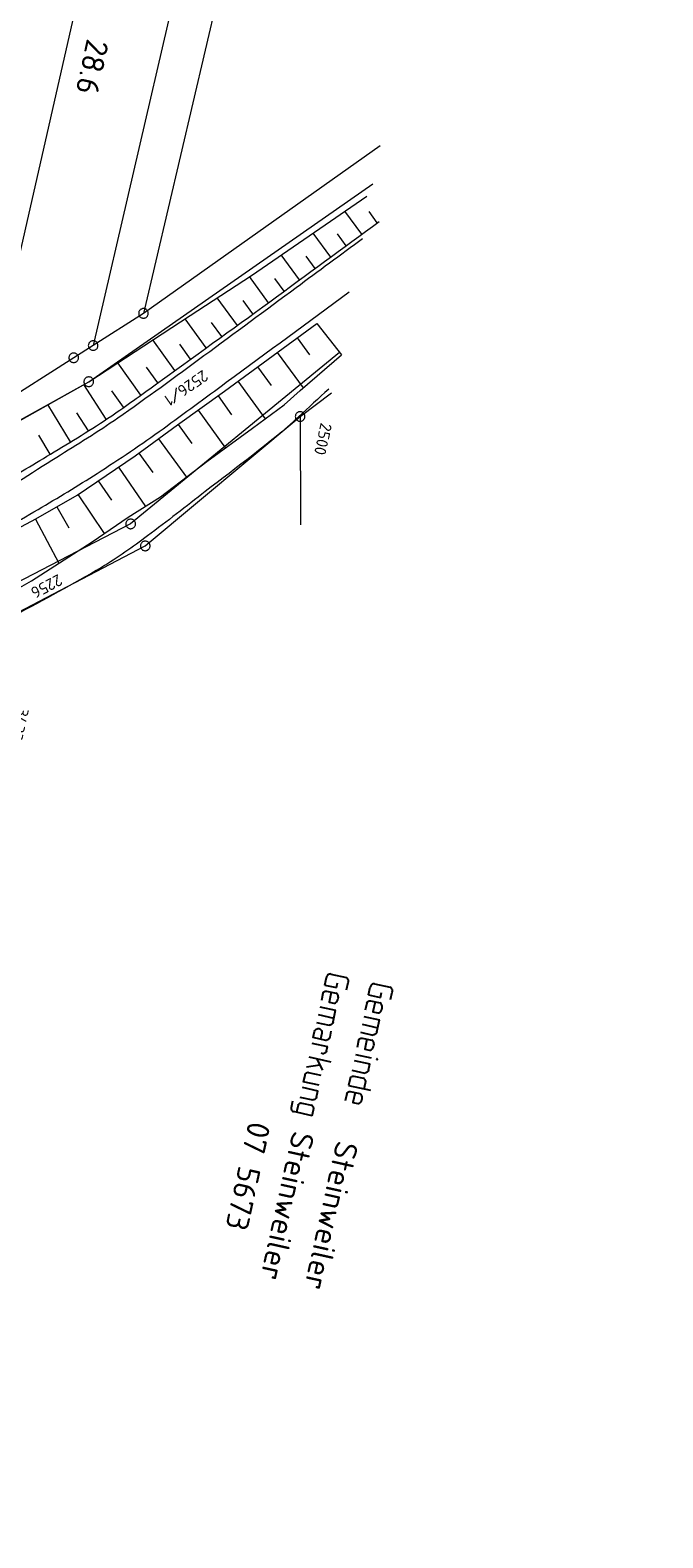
# Model space of a CAD drawing. Header units: metres. Extents: x 3425540 to 3446143, y 5432760 to 5444637.
# Tile 398 of 656: x 3436528 to 3436626, y 5442349 to 5442583. Entities that reach past the tile are written whole.
import ezdxf
from ezdxf.enums import TextEntityAlignment as Align

# ---------------------------------------------------------------- set-up
doc = ezdxf.new("R2010")
doc.units = ezdxf.units.M
doc.linetypes.add('DOT', pattern=[0.25, 0, -0.25])
for name, color, linetype, lineweight in [('B_Bestand', 9, 'Continuous', 18), ('B_Böschung', 9, 'Continuous', 18), ('B_Flurgrenzen', 9, 'Continuous', 18), ('B_Kilometrierung', 9, 'Continuous', 25)]:
    doc.layers.add(name, color=color, linetype=linetype, lineweight=lineweight)
doc.styles.get("Standard").update_dxf_attribs({"font": 'isocpeur.ttf'})

msp = doc.modelspace()

# ---------------------------------------------------------------- linework, layer by layer
at = {"layer": 'B_Bestand'}
for points, knots in [([(3436561.7, 5442898.68), (3436561.23, 5442896.28), (3436560.76, 5442893.87), (3436560.28, 5442891.47), (3436559.87, 5442889.35), (3436559.63, 5442887.2), (3436559.39, 5442885.05), (3436559.13, 5442882.73), (3436558.92, 5442880.41), (3436558.84, 5442878.08), (3436558.76, 5442875.72), (3436558.8, 5442873.36), (3436558.72, 5442871), (3436558.59, 5442866.7), (3436558.41, 5442862.4), (3436558.22, 5442858.1), (3436558.11, 5442855.6), (3436557.95, 5442853.11), (3436557.72, 5442850.62), (3436557.4, 5442847.15), (3436556.87, 5442843.7), (3436556.1, 5442840.3), (3436555.64, 5442838.28), (3436555.17, 5442836.26), (3436554.71, 5442834.24), (3436553.81, 5442830.3), (3436552.93, 5442826.36), (3436552.03, 5442822.42), (3436550.15, 5442814.15), (3436547.74, 5442806.01), (3436545.85, 5442797.75), (3436545.23, 5442795.06), (3436544.9, 5442792.32), (3436544.3, 5442789.64), (3436541.06, 5442775.3), (3436537.44, 5442761.04), (3436534.25, 5442746.68), (3436531.08, 5442732.37), (3436528.09, 5442718.01), (3436524.84, 5442703.72), (3436521.3, 5442688.18), (3436517.75, 5442672.66), (3436514.19, 5442657.13), (3436513.38, 5442653.59), (3436512.54, 5442650.06), (3436511.75, 5442646.52), (3436509.59, 5442636.85), (3436507.92, 5442627.08), (3436506.06, 5442617.34), (3436503.55, 5442604.18), (3436501.47, 5442590.93), (3436498.65, 5442577.83), (3436494.86, 5442560.25), (3436490.92, 5442542.69), (3436487.05, 5442525.12), (3436485.46, 5442517.9), (3436483.86, 5442510.67), (3436482.26, 5442503.45), (3436482.02, 5442502.39), (3436481.7, 5442501.36), (3436481.37, 5442500.33), (3436481.13, 5442499.6), (3436480.76, 5442498.95), (3436480.31, 5442498.32), (3436479.96, 5442497.84), (3436479.56, 5442497.42), (3436479.08, 5442497.09), (3436478.33, 5442496.59), (3436477.58, 5442496.11), (3436476.79, 5442495.7), (3436475.63, 5442495.09), (3436474.47, 5442494.48), (3436473.31, 5442493.87)], [0, 0, 0, 0, 0.017605, 0.017605, 0.017605, 0.033115, 0.033115, 0.033115, 0.049864, 0.049864, 0.049864, 0.066833, 0.066833, 0.066833, 0.097753, 0.097753, 0.097753, 0.115699, 0.115699, 0.115699, 0.140723, 0.140723, 0.140723, 0.155609, 0.155609, 0.155609, 0.184655, 0.184655, 0.184655, 0.24557, 0.24557, 0.24557, 0.26533, 0.26533, 0.26533, 0.370999, 0.370999, 0.370999, 0.476345, 0.476345, 0.476345, 0.590808, 0.590808, 0.590808, 0.616872, 0.616872, 0.616872, 0.688074, 0.688074, 0.688074, 0.784355, 0.784355, 0.784355, 0.913628, 0.913628, 0.913628, 0.966784, 0.966784, 0.966784, 0.974566, 0.974566, 0.974566, 0.980006, 0.980006, 0.980006, 0.984163, 0.984163, 0.984163, 0.990577, 0.990577, 0.990577, 1, 1, 1, 1]), ([(3436603.1, 5442891.21), (3436602.34, 5442891.19), (3436601.57, 5442891.16), (3436600.81, 5442891.13), (3436600.2, 5442891.11), (3436599.67, 5442890.76), (3436599.11, 5442890.48), (3436598.49, 5442890.16), (3436597.91, 5442889.86), (3436597.41, 5442889.37), (3436596.78, 5442888.74), (3436596.33, 5442888.04), (3436595.91, 5442887.28), (3436595.5, 5442886.55), (3436595.06, 5442885.85), (3436594.86, 5442885.05), (3436594.44, 5442883.36), (3436594.1, 5442881.65), (3436593.69, 5442879.95), (3436592.52, 5442875.21), (3436591.4, 5442870.46), (3436590.17, 5442865.73), (3436588.96, 5442861.12), (3436587.64, 5442856.54), (3436586.44, 5442851.94), (3436584.44, 5442844.28), (3436582.5, 5442836.61), (3436580.5, 5442828.96), (3436579.11, 5442823.59), (3436577.65, 5442818.25), (3436576.26, 5442812.88), (3436573.77, 5442803.27), (3436571.39, 5442793.63), (3436569.15, 5442783.96), (3436567.1, 5442775.11), (3436565.07, 5442766.26), (3436563.02, 5442757.41), (3436559.27, 5442741.21), (3436555.46, 5442725.02), (3436551.73, 5442708.82), (3436549.6, 5442699.59), (3436548.33, 5442690.18), (3436546.25, 5442680.95), (3436543.28, 5442667.77), (3436540.26, 5442654.61), (3436537.3, 5442641.44), (3436533.56, 5442624.79), (3436529.81, 5442608.14), (3436526.07, 5442591.49), (3436523.44, 5442579.76), (3436520.81, 5442568.02), (3436518.18, 5442556.29), (3436516.69, 5442549.62), (3436515.25, 5442542.94), (3436513.74, 5442536.28), (3436512.44, 5442530.54), (3436510.6, 5442524.93), (3436509.17, 5442519.22), (3436508.58, 5442516.88), (3436507.99, 5442514.53), (3436507.4, 5442512.19)], [0, 0, 0, 0, 0.005825, 0.005825, 0.005825, 0.010443, 0.010443, 0.010443, 0.015593, 0.015593, 0.015593, 0.022125, 0.022125, 0.022125, 0.028356, 0.028356, 0.028356, 0.041627, 0.041627, 0.041627, 0.078803, 0.078803, 0.078803, 0.115042, 0.115042, 0.115042, 0.175242, 0.175242, 0.175242, 0.21743, 0.21743, 0.21743, 0.29297, 0.29297, 0.29297, 0.3621, 0.3621, 0.3621, 0.488637, 0.488637, 0.488637, 0.56069, 0.56069, 0.56069, 0.663444, 0.663444, 0.663444, 0.793305, 0.793305, 0.793305, 0.884819, 0.884819, 0.884819, 0.936793, 0.936793, 0.936793, 0.981599, 0.981599, 0.981599, 1, 1, 1, 1]), ([(3436508.26, 5442503.94), (3436512.02, 5442505.82), (3436515.78, 5442507.71), (3436519.53, 5442509.6), (3436523.75, 5442511.72), (3436527.67, 5442514.4), (3436531.68, 5442516.9), (3436534.88, 5442518.91), (3436538.11, 5442520.86), (3436541.2, 5442523.02), (3436545.72, 5442526.18), (3436550.19, 5442529.43), (3436554.62, 5442532.71), (3436559.41, 5442536.25), (3436564.2, 5442539.79), (3436568.98, 5442543.33), (3436572.43, 5442545.88), (3436575.88, 5442548.43), (3436579.33, 5442550.98)], [0, 0, 0, 0, 0.147655, 0.147655, 0.147655, 0.313715, 0.313715, 0.313715, 0.446215, 0.446215, 0.446215, 0.640097, 0.640097, 0.640097, 0.849283, 0.849283, 0.849283, 1, 1, 1, 1]), ([(3436506.09, 5442495.78), (3436510.17, 5442498.09), (3436514.26, 5442500.4), (3436518.34, 5442502.72), (3436521.84, 5442504.7), (3436525.31, 5442506.73), (3436528.79, 5442508.75), (3436531.89, 5442510.56), (3436534.94, 5442512.43), (3436537.97, 5442514.36), (3436541.46, 5442516.59), (3436544.9, 5442518.89), (3436548.25, 5442521.33), (3436551.54, 5442523.73), (3436554.83, 5442526.14), (3436558.1, 5442528.56), (3436564.48, 5442533.26), (3436570.85, 5442537.96), (3436577.22, 5442542.67)], [0, 0, 0, 0, 0.164989, 0.164989, 0.164989, 0.30648, 0.30648, 0.30648, 0.432576, 0.432576, 0.432576, 0.578184, 0.578184, 0.578184, 0.721453, 0.721453, 0.721453, 1, 1, 1, 1]), ([(3436574.05, 5442527.51), (3436572.48, 5442526.06), (3436570.91, 5442524.61), (3436569.35, 5442523.16), (3436564.8, 5442518.94), (3436559.71, 5442515.36), (3436554.83, 5442511.54), (3436551.85, 5442509.21), (3436548.86, 5442506.9), (3436545.84, 5442504.63), (3436543.52, 5442502.88), (3436541.15, 5442501.21), (3436538.65, 5442499.72), (3436534.21, 5442497.07), (3436529.66, 5442494.68), (3436525.13, 5442492.22), (3436521.86, 5442490.44), (3436518.6, 5442488.68), (3436515.24, 5442487.1), (3436513.91, 5442486.47), (3436512.4, 5442486.36), (3436511.02, 5442485.85), (3436509.99, 5442485.47), (3436508.99, 5442485.01), (3436507.98, 5442484.54), (3436507.31, 5442484.22), (3436506.61, 5442483.95), (3436506.11, 5442483.36), (3436505.56, 5442482.71), (3436505.24, 5442481.96), (3436504.87, 5442481.22), (3436504.27, 5442480.02), (3436503.67, 5442478.85), (3436503.14, 5442477.62), (3436502.34, 5442475.73), (3436501.58, 5442473.82), (3436501.07, 5442471.83), (3436500.45, 5442469.39), (3436499.85, 5442466.95), (3436499.27, 5442464.5), (3436497.36, 5442456.42), (3436495.47, 5442448.33), (3436493.54, 5442440.25), (3436491.72, 5442432.6), (3436489.84, 5442424.97), (3436488.02, 5442417.33), (3436485.64, 5442407.32), (3436483.34, 5442397.29), (3436481.05, 5442387.27), (3436478.3, 5442375.27), (3436475.48, 5442363.28), (3436473.11, 5442351.2), (3436471.26, 5442341.81), (3436469.42, 5442332.41), (3436467.58, 5442323.01), (3436464.54, 5442307.47), (3436461.46, 5442291.94), (3436458.46, 5442276.4), (3436455.59, 5442261.47), (3436452.71, 5442246.55), (3436449.83, 5442231.62)], [0, 0, 0, 0, 0.018859, 0.018859, 0.018859, 0.073569, 0.073569, 0.073569, 0.106933, 0.106933, 0.106933, 0.132554, 0.132554, 0.132554, 0.17806, 0.17806, 0.17806, 0.210822, 0.210822, 0.210822, 0.22376, 0.22376, 0.22376, 0.233511, 0.233511, 0.233511, 0.240002, 0.240002, 0.240002, 0.247297, 0.247297, 0.247297, 0.259037, 0.259037, 0.259037, 0.277134, 0.277134, 0.277134, 0.299347, 0.299347, 0.299347, 0.372679, 0.372679, 0.372679, 0.442058, 0.442058, 0.442058, 0.532856, 0.532856, 0.532856, 0.64152, 0.64152, 0.64152, 0.726054, 0.726054, 0.726054, 0.865827, 0.865827, 0.865827, 1, 1, 1, 1])]:
    msp.add_open_spline(points, degree=3, knots=knots, dxfattribs=at)
at = {"layer": 'B_Böschung'}
for p, q in [((3436579.19, 5442551.61), (3436576.55, 5442555.2)), ((3436581.61, 5442553.38), (3436580.32, 5442555.14)), ((3436574.35, 5442548.06), (3436571.6, 5442551.8)), ((3436576.77, 5442549.83), (3436575.42, 5442551.67)), ((3436569.51, 5442544.51), (3436566.65, 5442548.4)), ((3436571.93, 5442546.28), (3436570.53, 5442548.19)), ((3436564.67, 5442540.96), (3436561.72, 5442545.02)), ((3436567.09, 5442542.74), (3436565.64, 5442544.72)), ((3436559.82, 5442537.43), (3436556.69, 5442541.73)), ((3436562.24, 5442539.2), (3436560.72, 5442541.29)), ((3436554.97, 5442533.91), (3436551.68, 5442538.45)), ((3436557.39, 5442535.67), (3436555.79, 5442537.88)), ((3436572.19, 5442537.73), (3436576.03, 5442532.82)), ((3436550.1, 5442530.39), (3436546.65, 5442535.17)), ((3436552.53, 5442532.15), (3436550.85, 5442534.48)), ((3436569.12, 5442535.47), (3436571.05, 5442532.84)), ((3436544.77, 5442526.56), (3436541.19, 5442531.6)), ((3436566.04, 5442533.22), (3436570.09, 5442527.7)), ((3436547.44, 5442528.46), (3436545.67, 5442530.92)), ((3436562.97, 5442530.96), (3436565.09, 5442528.06)), ((3436539.39, 5442522.79), (3436535.9, 5442528.21)), ((3436542.1, 5442524.66), (3436540.28, 5442527.24)), ((3436559.89, 5442528.71), (3436564.17, 5442522.86)), ((3436533.85, 5442519.28), (3436530.32, 5442525.09)), ((3436553.71, 5442524.23), (3436557.96, 5442518.32)), ((3436556.81, 5442526.46), (3436558.93, 5442523.51)), ((3436536.64, 5442521.01), (3436534.84, 5442523.81)), ((3436550.62, 5442522), (3436552.75, 5442519.04)), ((3436530.69, 5442517.36), (3436528.9, 5442520.33)), ((3436547.53, 5442519.76), (3436551.88, 5442513.79)), ((3436544.45, 5442517.51), (3436546.64, 5442514.48)), ((3436541.31, 5442515.34), (3436545.49, 5442509.22)), ((3436538.16, 5442513.19), (3436540.21, 5442510.18)), ((3436535.01, 5442511.04), (3436539.07, 5442504.99)), ((3436531.71, 5442509.14), (3436533.56, 5442505.86)), ((3436528.39, 5442507.25), (3436532.02, 5442500.39))]:
    msp.add_line(p, q, dxfattribs=at)
for points in [[(3436502.83, 5442509.76), (3436507.4, 5442512.19), (3436522.38, 5442520.66), (3436536.68, 5442528.65), (3436552.46, 5442538.97), (3436562.01, 5442545.22), (3436579.96, 5442557.54)], [(3436506.76, 5442494.67), (3436510.69, 5442497.37), (3436516.32, 5442500.86), (3436528.46, 5442507.29), (3436534.89, 5442510.95), (3436543.9, 5442517.11), (3436550.5, 5442521.92), (3436557.82, 5442527.19), (3436572.19, 5442537.73)], [(3436499.99, 5442490.97), (3436502.75, 5442488.81), (3436506.14, 5442487.92), (3436511.77, 5442489.43), (3436520.07, 5442493.27), (3436527.75, 5442497.65), (3436537.21, 5442503.72), (3436542.83, 5442507.56), (3436547.83, 5442510.69), (3436555.05, 5442516.21), (3436562.19, 5442521.39), (3436567.1, 5442525.05), (3436569.6, 5442527.28), (3436576.03, 5442532.82)]]:
    msp.add_lwpolyline(points, dxfattribs=at)
msp.add_open_spline([(3436507.6, 5442505.09), (3436509.35, 5442505.88), (3436511.11, 5442506.67), (3436512.87, 5442507.46), (3436515.99, 5442508.86), (3436519, 5442510.5), (3436521.97, 5442512.2), (3436524.91, 5442513.87), (3436527.81, 5442515.6), (3436530.7, 5442517.36), (3436533.91, 5442519.32), (3436537.15, 5442521.22), (3436540.25, 5442523.35), (3436542.54, 5442524.92), (3436544.79, 5442526.54), (3436547.04, 5442528.17), (3436552.98, 5442532.48), (3436558.95, 5442536.77), (3436564.87, 5442541.11), (3436570.56, 5442545.28), (3436576.24, 5442549.44), (3436581.92, 5442553.61)], degree=3, knots=[0, 0, 0, 0, 0.064937, 0.064937, 0.064937, 0.180308, 0.180308, 0.180308, 0.294303, 0.294303, 0.294303, 0.421015, 0.421015, 0.421015, 0.514594, 0.514594, 0.514594, 0.762305, 0.762305, 0.762305, 1, 1, 1, 1], dxfattribs=at)
at = {"layer": 'B_Flurgrenzen'}
for p, q in [((3436626.08, 5442885.3), (3436545.2, 5442539.29)), ((3436561.26, 5442704.06), (3436520.15, 5442523.34)), ((3436575.86, 5442700.66), (3436537.36, 5442534.28)), ((3436582.07, 5442565.38), (3436545.2, 5442539.29)), ((3436536.68, 5442528.65), (3436580.94, 5442559.45)), ((3436545.2, 5442539.29), (3436537.36, 5442534.28)), ((3436537.36, 5442534.28), (3436534.33, 5442532.38)), ((3436534.33, 5442532.38), (3436520.15, 5442523.34)), ((3436575.73, 5442533.18), (3436543.2, 5442506.49)), ((3436507.4, 5442512.19), (3436536.68, 5442528.65)), ((3436550.29, 5442527.67), (3436550, 5442525.28)), ((3436569.59, 5442523.22), (3436574.46, 5442526.89)), ((3436545.48, 5442503.07), (3436569.59, 5442523.22)), ((3436569.59, 5442523.22), (3436569.66, 5442506.35)), ((3436543.2, 5442506.49), (3436499.99, 5442484.14)), ((3436503.38, 5442481.07), (3436545.48, 5442503.07))]:
    msp.add_line(p, q, dxfattribs=at)
for points in [[(3436545.95, 5442539.29), (3436545.94, 5442539.39), (3436545.92, 5442539.48), (3436545.89, 5442539.57), (3436545.85, 5442539.65), (3436545.8, 5442539.73), (3436545.74, 5442539.81), (3436545.67, 5442539.87), (3436545.6, 5442539.93), (3436545.51, 5442539.97), (3436545.43, 5442540), (3436545.34, 5442540.03), (3436545.24, 5442540.04), (3436545.15, 5442540.04), (3436545.05, 5442540.03), (3436544.97, 5442540), (3436544.88, 5442539.97), (3436544.79, 5442539.93), (3436544.72, 5442539.87), (3436544.65, 5442539.81), (3436544.59, 5442539.73), (3436544.54, 5442539.65), (3436544.5, 5442539.57), (3436544.47, 5442539.48), (3436544.45, 5442539.39), (3436544.45, 5442539.29), (3436544.45, 5442539.2), (3436544.47, 5442539.11), (3436544.5, 5442539.02), (3436544.54, 5442538.93), (3436544.59, 5442538.86), (3436544.65, 5442538.78), (3436544.72, 5442538.71), (3436544.79, 5442538.66), (3436544.88, 5442538.61), (3436544.97, 5442538.58), (3436545.05, 5442538.56), (3436545.15, 5442538.55), (3436545.24, 5442538.55), (3436545.34, 5442538.56), (3436545.43, 5442538.58), (3436545.51, 5442538.61), (3436545.6, 5442538.66), (3436545.67, 5442538.71), (3436545.74, 5442538.78), (3436545.8, 5442538.86), (3436545.85, 5442538.93), (3436545.89, 5442539.02), (3436545.92, 5442539.11), (3436545.94, 5442539.2), (3436545.95, 5442539.29)], [(3436538.11, 5442534.28), (3436538.11, 5442534.38), (3436538.09, 5442534.46), (3436538.06, 5442534.56), (3436538.02, 5442534.64), (3436537.97, 5442534.72), (3436537.91, 5442534.8), (3436537.84, 5442534.86), (3436537.77, 5442534.91), (3436537.68, 5442534.96), (3436537.59, 5442534.99), (3436537.51, 5442535.01), (3436537.41, 5442535.03), (3436537.32, 5442535.03), (3436537.22, 5442535.01), (3436537.13, 5442534.99), (3436537.04, 5442534.96), (3436536.96, 5442534.91), (3436536.89, 5442534.86), (3436536.82, 5442534.8), (3436536.76, 5442534.72), (3436536.71, 5442534.64), (3436536.67, 5442534.56), (3436536.64, 5442534.46), (3436536.62, 5442534.38), (3436536.61, 5442534.28), (3436536.62, 5442534.19), (3436536.64, 5442534.1), (3436536.67, 5442534), (3436536.71, 5442533.92), (3436536.76, 5442533.84), (3436536.82, 5442533.77), (3436536.89, 5442533.7), (3436536.96, 5442533.65), (3436537.04, 5442533.6), (3436537.13, 5442533.57), (3436537.22, 5442533.55), (3436537.32, 5442533.54), (3436537.41, 5442533.54), (3436537.51, 5442533.55), (3436537.59, 5442533.57), (3436537.68, 5442533.6), (3436537.77, 5442533.65), (3436537.84, 5442533.7), (3436537.91, 5442533.77), (3436537.97, 5442533.84), (3436538.02, 5442533.92), (3436538.06, 5442534), (3436538.09, 5442534.1), (3436538.11, 5442534.19), (3436538.11, 5442534.28)], [(3436535.08, 5442532.38), (3436535.07, 5442532.47), (3436535.06, 5442532.56), (3436535.03, 5442532.65), (3436534.99, 5442532.74), (3436534.93, 5442532.81), (3436534.87, 5442532.89), (3436534.81, 5442532.96), (3436534.73, 5442533.01), (3436534.65, 5442533.06), (3436534.56, 5442533.09), (3436534.47, 5442533.11), (3436534.38, 5442533.12), (3436534.28, 5442533.12), (3436534.19, 5442533.11), (3436534.1, 5442533.09), (3436534.01, 5442533.06), (3436533.93, 5442533.01), (3436533.85, 5442532.96), (3436533.79, 5442532.89), (3436533.73, 5442532.81), (3436533.67, 5442532.74), (3436533.63, 5442532.65), (3436533.6, 5442532.56), (3436533.59, 5442532.47), (3436533.58, 5442532.38), (3436533.59, 5442532.28), (3436533.6, 5442532.19), (3436533.63, 5442532.1), (3436533.67, 5442532.02), (3436533.73, 5442531.94), (3436533.79, 5442531.86), (3436533.85, 5442531.8), (3436533.93, 5442531.74), (3436534.01, 5442531.7), (3436534.1, 5442531.67), (3436534.19, 5442531.64), (3436534.28, 5442531.63), (3436534.38, 5442531.63), (3436534.47, 5442531.64), (3436534.56, 5442531.67), (3436534.65, 5442531.7), (3436534.73, 5442531.74), (3436534.81, 5442531.8), (3436534.87, 5442531.86), (3436534.93, 5442531.94), (3436534.99, 5442532.02), (3436535.03, 5442532.1), (3436535.06, 5442532.19), (3436535.07, 5442532.28), (3436535.08, 5442532.38)], [(3436537.43, 5442528.65), (3436537.42, 5442528.74), (3436537.4, 5442528.83), (3436537.38, 5442528.92), (3436537.33, 5442529.01), (3436537.28, 5442529.08), (3436537.22, 5442529.16), (3436537.16, 5442529.23), (3436537.08, 5442529.28), (3436537, 5442529.33), (3436536.91, 5442529.36), (3436536.82, 5442529.38), (3436536.73, 5442529.39), (3436536.63, 5442529.39), (3436536.54, 5442529.38), (3436536.45, 5442529.36), (3436536.36, 5442529.33), (3436536.28, 5442529.28), (3436536.2, 5442529.23), (3436536.14, 5442529.16), (3436536.08, 5442529.08), (3436536.02, 5442529.01), (3436535.98, 5442528.92), (3436535.95, 5442528.83), (3436535.93, 5442528.74), (3436535.93, 5442528.65), (3436535.93, 5442528.55), (3436535.95, 5442528.46), (3436535.98, 5442528.37), (3436536.02, 5442528.29), (3436536.08, 5442528.21), (3436536.14, 5442528.13), (3436536.2, 5442528.07), (3436536.28, 5442528.01), (3436536.36, 5442527.97), (3436536.45, 5442527.94), (3436536.54, 5442527.91), (3436536.63, 5442527.9), (3436536.73, 5442527.9), (3436536.82, 5442527.91), (3436536.91, 5442527.94), (3436537, 5442527.97), (3436537.08, 5442528.01), (3436537.16, 5442528.07), (3436537.22, 5442528.13), (3436537.28, 5442528.21), (3436537.33, 5442528.29), (3436537.38, 5442528.37), (3436537.4, 5442528.46), (3436537.42, 5442528.55), (3436537.43, 5442528.65)], [(3436570.34, 5442523.22), (3436570.34, 5442523.32), (3436570.32, 5442523.41), (3436570.29, 5442523.5), (3436570.25, 5442523.58), (3436570.19, 5442523.66), (3436570.13, 5442523.74), (3436570.07, 5442523.8), (3436569.99, 5442523.85), (3436569.91, 5442523.9), (3436569.82, 5442523.93), (3436569.73, 5442523.95), (3436569.64, 5442523.97), (3436569.54, 5442523.97), (3436569.45, 5442523.95), (3436569.36, 5442523.93), (3436569.27, 5442523.9), (3436569.19, 5442523.85), (3436569.11, 5442523.8), (3436569.05, 5442523.74), (3436568.99, 5442523.66), (3436568.94, 5442523.58), (3436568.89, 5442523.5), (3436568.87, 5442523.41), (3436568.85, 5442523.32), (3436568.84, 5442523.22), (3436568.85, 5442523.13), (3436568.87, 5442523.04), (3436568.89, 5442522.94), (3436568.94, 5442522.86), (3436568.99, 5442522.79), (3436569.05, 5442522.71), (3436569.11, 5442522.64), (3436569.19, 5442522.59), (3436569.27, 5442522.54), (3436569.36, 5442522.51), (3436569.45, 5442522.49), (3436569.54, 5442522.48), (3436569.64, 5442522.48), (3436569.73, 5442522.49), (3436569.82, 5442522.51), (3436569.91, 5442522.54), (3436569.99, 5442522.59), (3436570.07, 5442522.64), (3436570.13, 5442522.71), (3436570.19, 5442522.79), (3436570.25, 5442522.86), (3436570.29, 5442522.94), (3436570.32, 5442523.04), (3436570.34, 5442523.13), (3436570.34, 5442523.22)], [(3436543.95, 5442506.49), (3436543.94, 5442506.59), (3436543.93, 5442506.68), (3436543.9, 5442506.77), (3436543.86, 5442506.85), (3436543.8, 5442506.93), (3436543.74, 5442507.01), (3436543.68, 5442507.07), (3436543.6, 5442507.12), (3436543.52, 5442507.17), (3436543.43, 5442507.2), (3436543.34, 5442507.22), (3436543.25, 5442507.24), (3436543.15, 5442507.24), (3436543.06, 5442507.22), (3436542.97, 5442507.2), (3436542.88, 5442507.17), (3436542.8, 5442507.12), (3436542.72, 5442507.07), (3436542.66, 5442507.01), (3436542.6, 5442506.93), (3436542.54, 5442506.85), (3436542.5, 5442506.77), (3436542.47, 5442506.68), (3436542.46, 5442506.59), (3436542.45, 5442506.49), (3436542.46, 5442506.4), (3436542.47, 5442506.31), (3436542.5, 5442506.21), (3436542.54, 5442506.13), (3436542.6, 5442506.06), (3436542.66, 5442505.98), (3436542.72, 5442505.91), (3436542.8, 5442505.86), (3436542.88, 5442505.81), (3436542.97, 5442505.78), (3436543.06, 5442505.76), (3436543.15, 5442505.75), (3436543.25, 5442505.75), (3436543.34, 5442505.76), (3436543.43, 5442505.78), (3436543.52, 5442505.81), (3436543.6, 5442505.86), (3436543.68, 5442505.91), (3436543.74, 5442505.98), (3436543.8, 5442506.06), (3436543.86, 5442506.13), (3436543.9, 5442506.21), (3436543.93, 5442506.31), (3436543.94, 5442506.4), (3436543.95, 5442506.49)], [(3436546.23, 5442503.07), (3436546.22, 5442503.16), (3436546.2, 5442503.25), (3436546.17, 5442503.34), (3436546.13, 5442503.43), (3436546.08, 5442503.5), (3436546.02, 5442503.58), (3436545.95, 5442503.65), (3436545.88, 5442503.7), (3436545.79, 5442503.75), (3436545.71, 5442503.78), (3436545.62, 5442503.8), (3436545.52, 5442503.81), (3436545.43, 5442503.81), (3436545.33, 5442503.8), (3436545.25, 5442503.78), (3436545.16, 5442503.75), (3436545.07, 5442503.7), (3436545, 5442503.65), (3436544.93, 5442503.58), (3436544.87, 5442503.5), (3436544.82, 5442503.43), (3436544.78, 5442503.34), (3436544.75, 5442503.25), (3436544.73, 5442503.16), (3436544.73, 5442503.07), (3436544.73, 5442502.97), (3436544.75, 5442502.88), (3436544.78, 5442502.79), (3436544.82, 5442502.71), (3436544.87, 5442502.63), (3436544.93, 5442502.55), (3436545, 5442502.49), (3436545.07, 5442502.43), (3436545.16, 5442502.39), (3436545.25, 5442502.36), (3436545.33, 5442502.33), (3436545.43, 5442502.32), (3436545.52, 5442502.32), (3436545.62, 5442502.33), (3436545.71, 5442502.36), (3436545.79, 5442502.39), (3436545.88, 5442502.43), (3436545.95, 5442502.49), (3436546.02, 5442502.55), (3436546.08, 5442502.63), (3436546.13, 5442502.71), (3436546.17, 5442502.79), (3436546.2, 5442502.88), (3436546.22, 5442502.97), (3436546.23, 5442503.07)]]:
    msp.add_lwpolyline(points, dxfattribs=at)
at = {"layer": 'B_Kilometrierung'}
for p, q in [((3436573.43, 5442434.66), (3436573.68, 5442435.81)), ((3436574.37, 5442436.37), (3436576.79, 5442435.83)), ((3436575.25, 5442434.25), (3436575.42, 5442435)), ((3436576.84, 5442433.9), (3436577.1, 5442435.06)), ((3436573.14, 5442433.35), (3436572.9, 5442432.27)), ((3436573.43, 5442434.66), (3436575.25, 5442434.25)), ((3436573.7, 5442433.71), (3436575.2, 5442433.37)), ((3436580.26, 5442433.14), (3436580.52, 5442434.3)), ((3436580.26, 5442433.14), (3436582.09, 5442432.74)), ((3436581.2, 5442434.85), (3436583.62, 5442434.32)), ((3436582.09, 5442432.74), (3436582.26, 5442433.49)), ((3436583.68, 5442432.39), (3436583.93, 5442433.55)), ((3436572.68, 5442431.27), (3436575.12, 5442430.72)), ((3436574.72, 5442428.9), (3436575.12, 5442430.72)), ((3436579.97, 5442431.84), (3436579.73, 5442430.76)), ((3436580.53, 5442432.2), (3436582.04, 5442431.86)), ((3436572.13, 5442428.82), (3436574.1, 5442428.38)), ((3436572.41, 5442430.05), (3436574.86, 5442429.51)), ((3436579.24, 5442428.54), (3436581.69, 5442428)), ((3436579.51, 5442429.75), (3436581.96, 5442429.21)), ((3436581.55, 5442427.38), (3436581.96, 5442429.21)), ((3436571.42, 5442425.6), (3436573.87, 5442425.06)), ((3436578.69, 5442426.03), (3436578.45, 5442424.95)), ((3436578.97, 5442427.31), (3436580.93, 5442426.87)), ((3436579.25, 5442426.38), (3436580.75, 5442426.05)), ((3436570.95, 5442423.46), (3436574.37, 5442422.71)), ((3436572.16, 5442423.2), (3436573.06, 5442421.39)), ((3436573.15, 5442423.95), (3436572.85, 5442424.02)), ((3436573.72, 5442424.39), (3436573.87, 5442425.06)), ((3436578.21, 5442423.86), (3436580.66, 5442423.32)), ((3436570.61, 5442421.93), (3436572.65, 5442422.21)), ((3436572.88, 5442420.57), (3436570.92, 5442421)), ((3436577.66, 5442421.39), (3436579.65, 5442420.95)), ((3436578, 5442422.92), (3436580.45, 5442422.38)), ((3436580.23, 5442421.38), (3436580.45, 5442422.38)), ((3436569.9, 5442418.73), (3436572.35, 5442418.19)), ((3436570.31, 5442420.57), (3436570.09, 5442419.58)), ((3436572.54, 5442419.04), (3436570.09, 5442419.58)), ((3436577.38, 5442420.11), (3436577.14, 5442419.03)), ((3436577.14, 5442419.03), (3436580.56, 5442418.28)), ((3436577.94, 5442420.47), (3436579.44, 5442420.13)), ((3436579.59, 5442418.49), (3436579.79, 5442419.41)), ((3436568.42, 5442416.59), (3436568.18, 5442415.51)), ((3436569.57, 5442417.2), (3436571.56, 5442416.76)), ((3436569.87, 5442416.27), (3436571.35, 5442415.94)), ((3436572.13, 5442417.19), (3436572.35, 5442418.19)), ((3436576.85, 5442417.72), (3436576.61, 5442416.64)), ((3436577.41, 5442418.07), (3436578.91, 5442417.74)), ((3436571.49, 5442414.3), (3436568.56, 5442414.95)), ((3436569.28, 5442415.92), (3436569.05, 5442414.84)), ((3436571.49, 5442414.3), (3436571.7, 5442415.22))]:
    msp.add_line(p, q, dxfattribs=at)
for points in [[(3436574.37, 5442436.37), (3436574.29, 5442436.38), (3436574.2, 5442436.37), (3436574.14, 5442436.36), (3436574.05, 5442436.32), (3436573.98, 5442436.28), (3436573.84, 5442436.14), (3436573.8, 5442436.1), (3436573.76, 5442436.02), (3436573.71, 5442435.95), (3436573.68, 5442435.81)], [(3436577.1, 5442435.06), (3436577.13, 5442435.22), (3436577.13, 5442435.33), (3436577.12, 5442435.42), (3436577.06, 5442435.54), (3436577.04, 5442435.58), (3436576.98, 5442435.68), (3436576.91, 5442435.75), (3436576.86, 5442435.79), (3436576.79, 5442435.83)], [(3436581.2, 5442434.85), (3436581.12, 5442434.87), (3436581.04, 5442434.86), (3436580.98, 5442434.85), (3436580.88, 5442434.81), (3436580.82, 5442434.77), (3436580.67, 5442434.63), (3436580.64, 5442434.58), (3436580.59, 5442434.51), (3436580.55, 5442434.44), (3436580.52, 5442434.3)], [(3436573.14, 5442433.35), (3436573.19, 5442433.45), (3436573.23, 5442433.53), (3436573.3, 5442433.6), (3436573.4, 5442433.66), (3436573.49, 5442433.69), (3436573.55, 5442433.71), (3436573.7, 5442433.71), (3436573.72, 5442433.7)], [(3436574.45, 5442433.54), (3436574.11, 5442432.01), (3436574.86, 5442431.84)], [(3436574.86, 5442431.84), (3436575, 5442431.84), (3436575.1, 5442431.87), (3436575.16, 5442431.92), (3436575.3, 5442432.05), (3436575.43, 5442432.25), (3436575.49, 5442432.38), (3436575.54, 5442432.62), (3436575.55, 5442432.76), (3436575.54, 5442432.87), (3436575.5, 5442433.05), (3436575.4, 5442433.25), (3436575.33, 5442433.32), (3436575.2, 5442433.37)], [(3436583.93, 5442433.55), (3436583.97, 5442433.71), (3436583.96, 5442433.82), (3436583.96, 5442433.91), (3436583.9, 5442434.03), (3436583.88, 5442434.07), (3436583.82, 5442434.16), (3436583.75, 5442434.24), (3436583.7, 5442434.27), (3436583.62, 5442434.32)], [(3436579.97, 5442431.84), (3436580.02, 5442431.94), (3436580.07, 5442432.02), (3436580.14, 5442432.08), (3436580.24, 5442432.15), (3436580.33, 5442432.18), (3436580.39, 5442432.2), (3436580.53, 5442432.2), (3436580.56, 5442432.19)], [(3436581.28, 5442432.03), (3436580.94, 5442430.5), (3436581.7, 5442430.33)], [(3436581.7, 5442430.33), (3436581.84, 5442430.33), (3436581.93, 5442430.36), (3436582, 5442430.4), (3436582.14, 5442430.54), (3436582.27, 5442430.74), (3436582.32, 5442430.87), (3436582.38, 5442431.11), (3436582.38, 5442431.25), (3436582.38, 5442431.36), (3436582.33, 5442431.54), (3436582.23, 5442431.73), (3436582.17, 5442431.81), (3436582.04, 5442431.86)], [(3436574.4, 5442427.46), (3436574.2, 5442426.54), (3436574.12, 5442426.33), (3436574.01, 5442426.19), (3436573.88, 5442426.1), (3436573.75, 5442426.05), (3436573.69, 5442426.03), (3436573.58, 5442426.03), (3436571.61, 5442426.46), (3436571.82, 5442427.41), (3436571.89, 5442427.56), (3436571.97, 5442427.68), (3436572.04, 5442427.75), (3436572.07, 5442427.77), (3436572.23, 5442427.85), (3436572.35, 5442427.88), (3436572.46, 5442427.88), (3436572.57, 5442427.86), (3436572.67, 5442427.81), (3436572.82, 5442427.69), (3436572.93, 5442427.56), (3436572.98, 5442427.4), (3436572.99, 5442427.32), (3436572.98, 5442427.15), (3436572.77, 5442426.21)], [(3436574.72, 5442428.9), (3436574.65, 5442428.69), (3436574.57, 5442428.59), (3436574.53, 5442428.54), (3436574.46, 5442428.5), (3436574.4, 5442428.46), (3436574.27, 5442428.4), (3436574.21, 5442428.39), (3436574.1, 5442428.38)], [(3436578.69, 5442426.03), (3436578.74, 5442426.13), (3436578.78, 5442426.21), (3436578.85, 5442426.27), (3436578.92, 5442426.32), (3436578.95, 5442426.34), (3436579.05, 5442426.37), (3436579.11, 5442426.39), (3436579.25, 5442426.38), (3436579.27, 5442426.38)], [(3436580, 5442426.22), (3436579.66, 5442424.68), (3436580.41, 5442424.52)], [(3436580.41, 5442424.52), (3436580.55, 5442424.52), (3436580.65, 5442424.55), (3436580.71, 5442424.59), (3436580.86, 5442424.73), (3436580.98, 5442424.93), (3436581.04, 5442425.06), (3436581.09, 5442425.3), (3436581.1, 5442425.44), (3436581.09, 5442425.55), (3436581.05, 5442425.73), (3436580.95, 5442425.92), (3436580.88, 5442426), (3436580.75, 5442426.05)], [(3436581.55, 5442427.38), (3436581.48, 5442427.17), (3436581.4, 5442427.08), (3436581.36, 5442427.03), (3436581.3, 5442426.99), (3436581.23, 5442426.95), (3436581.11, 5442426.89), (3436581.05, 5442426.88), (3436580.93, 5442426.87)], [(3436573.72, 5442424.39), (3436573.66, 5442424.23), (3436573.62, 5442424.19), (3436573.58, 5442424.14), (3436573.51, 5442424.07), (3436573.45, 5442424.03), (3436573.32, 5442423.97), (3436573.26, 5442423.96), (3436573.15, 5442423.95)], [(3436581.63, 5442423.13), (3436581.61, 5442423.17), (3436581.56, 5442423.18), (3436581.52, 5442423.16), (3436581.51, 5442423.1), (3436581.53, 5442423.07), (3436581.59, 5442423.06), (3436581.62, 5442423.08), (3436581.63, 5442423.13)], [(3436570.92, 5442421), (3436570.77, 5442421.01), (3436570.71, 5442420.99), (3436570.62, 5442420.95), (3436570.59, 5442420.93), (3436570.49, 5442420.87), (3436570.42, 5442420.8), (3436570.33, 5442420.65), (3436570.31, 5442420.57)], [(3436580.23, 5442421.38), (3436580.17, 5442421.23), (3436580.13, 5442421.18), (3436580.09, 5442421.13), (3436580.02, 5442421.07), (3436579.95, 5442421.02), (3436579.83, 5442420.97), (3436579.77, 5442420.95), (3436579.65, 5442420.95)], [(3436577.38, 5442420.11), (3436577.43, 5442420.21), (3436577.47, 5442420.29), (3436577.55, 5442420.36), (3436577.61, 5442420.4), (3436577.64, 5442420.42), (3436577.74, 5442420.45), (3436577.8, 5442420.47), (3436577.94, 5442420.47), (3436577.96, 5442420.46)], [(3436579.79, 5442419.41), (3436579.81, 5442419.63), (3436579.77, 5442419.81), (3436579.73, 5442419.87), (3436579.68, 5442419.94), (3436579.59, 5442420.04), (3436579.55, 5442420.08), (3436579.44, 5442420.13)], [(3436569.28, 5442415.92), (3436569.33, 5442416.02), (3436569.38, 5442416.09), (3436569.45, 5442416.16), (3436569.52, 5442416.21), (3436569.55, 5442416.23), (3436569.64, 5442416.26), (3436569.7, 5442416.28), (3436569.84, 5442416.27), (3436569.87, 5442416.27)], [(3436572.13, 5442417.19), (3436572.07, 5442417.04), (3436571.99, 5442416.94), (3436571.92, 5442416.87), (3436571.86, 5442416.83), (3436571.73, 5442416.77), (3436571.67, 5442416.76), (3436571.56, 5442416.76)], [(3436576.85, 5442417.72), (3436576.9, 5442417.82), (3436576.95, 5442417.89), (3436577.02, 5442417.96), (3436577.12, 5442418.02), (3436577.21, 5442418.06), (3436577.27, 5442418.08), (3436577.41, 5442418.07), (3436577.43, 5442418.07)], [(3436578.16, 5442417.91), (3436577.82, 5442416.37), (3436578.58, 5442416.21)], [(3436578.58, 5442416.21), (3436578.72, 5442416.2), (3436578.81, 5442416.24), (3436578.87, 5442416.28), (3436579.02, 5442416.42), (3436579.15, 5442416.62), (3436579.2, 5442416.74), (3436579.26, 5442416.99), (3436579.26, 5442417.13), (3436579.26, 5442417.24), (3436579.21, 5442417.42), (3436579.11, 5442417.61), (3436579.04, 5442417.68), (3436578.91, 5442417.74)], [(3436568.18, 5442415.51), (3436568.18, 5442415.4), (3436568.19, 5442415.31), (3436568.23, 5442415.22), (3436568.27, 5442415.15), (3436568.29, 5442415.12), (3436568.36, 5442415.05), (3436568.41, 5442415.01), (3436568.53, 5442414.96), (3436568.56, 5442414.95)], [(3436571.7, 5442415.22), (3436571.72, 5442415.44), (3436571.69, 5442415.56), (3436571.67, 5442415.62), (3436571.59, 5442415.75), (3436571.5, 5442415.85), (3436571.45, 5442415.89), (3436571.35, 5442415.94)]]:
    msp.add_lwpolyline(points, dxfattribs=at)

# ---------------------------------------------------------------- texts
at = {"layer": 'B_Bestand', "linetype": 'DOT'}
msp.add_text('3433/28.692/1699', height=1.8, rotation=257.5352, dxfattribs=at).set_placement((3436524.38, 5442468.2), align=Align.MIDDLE)
at = {"layer": 'B_Flurgrenzen'}
msp.add_text('2526', height=1.8, rotation=214.8364, dxfattribs=at).set_placement((3436550.8, 5442526.93), align=Align.MIDDLE_RIGHT)
msp.add_text('1', height=1.8, rotation=214.8364, dxfattribs=at).set_placement((3436549.49, 5442526.02), align=Align.MIDDLE_LEFT)
for s, rotation, p in [('2500', 257.535, (3436573.16, 5442519.71)), ('2256', 207.5934, (3436530.11, 5442496.75))]:
    msp.add_text(s, height=1.8, rotation=rotation, dxfattribs=at).set_placement(p, align=Align.MIDDLE)
at = {"layer": 'B_Kilometrierung'}
msp.add_text('28.6', height=3.499, rotation=257.7276, dxfattribs=at).set_placement((3436537.22, 5442577.64), align=Align.MIDDLE)
for s, p in [('07 5673', (3436561.6, 5442413.58)), ('Steinweiler', (3436568.43, 5442412.07)), ('Steinweiler', (3436575.27, 5442410.56))]:
    msp.add_text(s, height=3.499, rotation=257.535, dxfattribs=at).set_placement(p)

doc.saveas('drawing.dxf')
